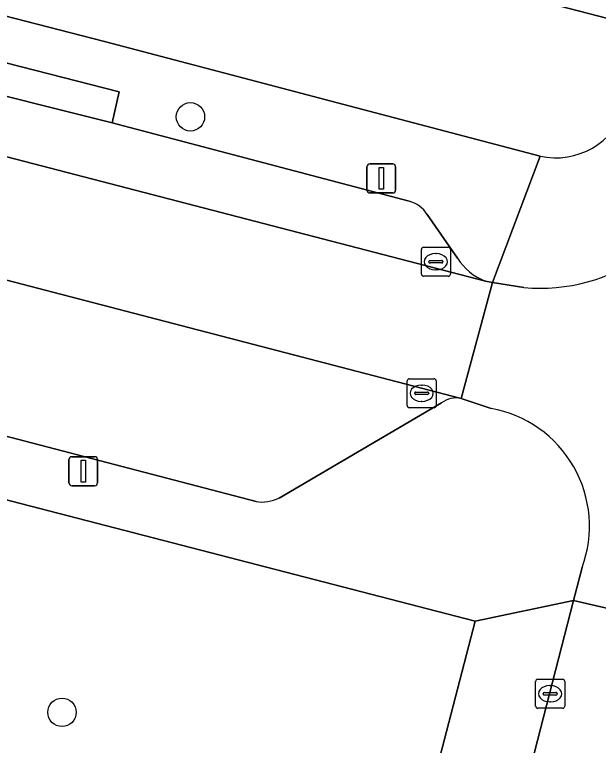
# Model space of a CAD drawing. Extents: x 163683 to 164494, y 382709 to 383872.
# Drawn here: x 164160.65 to 164180.78, y 383122.29 to 383147.46 of the extents above; entities that cross this region are included whole.
import ezdxf

# ---------------------------------------------------------------- set-up
doc = ezdxf.new("R2010")
doc.units = 0
for name, color, linetype in [('IMGEO_Boom', 7, 'Continuous'), ('IMGEO_Erf', 7, 'Continuous'), ('IMGEO_Groenvoorziening', 7, 'Continuous'), ('IMGEO_Kolk', 7, 'Continuous'), ('IMGEO_Lichtmast', 7, 'Continuous'), ('IMGEO_Pand', 7, 'Continuous'), ('IMGEO_Parkeervlak_open', 7, 'Continuous'), ('IMGEO_Rijbaan_lokaal_open', 7, 'Continuous'), ('IMGEO_Voetpad_open', 7, 'Continuous')]:
    doc.layers.add(name, color=color, linetype=linetype)

msp = doc.modelspace()

# ---------------------------------------------------------------- linework, layer by layer
at = {"layer": 'IMGEO_Boom'}
for centre in [(164166.716, 383143.942), (164162.286, 383123.427)]:
    msp.add_circle(centre, 0.489, dxfattribs=at)
at = {"layer": 'IMGEO_Erf'}
for points in [[(164181.718, 383144.288), (164182.395, 383147.001), (164175.872, 383148.696), (164176.511, 383151.151), (164171.876, 383152.355), (164172.911, 383156.337), (164174.58, 383155.903), (164175.305, 383158.691), (164174.256, 383158.963), (164174.916, 383161.499), (164174.956, 383161.653), (164175.727, 383164.619), (164176.798, 383164.341), (164177.507, 383167.068), (164178.03, 383169.079), (164177.044, 383169.336), (164177.995, 383172.992)], [(164160.268, 383147.434), (164163.748, 383146.536), (164178.77, 383142.588)]]:
    msp.add_lwpolyline(points, dxfattribs=at)
msp.add_arc((164179.316, 383145.046), 2.518, 257.4677, 342.4732, dxfattribs=at)
at = {"layer": 'IMGEO_Groenvoorziening'}
msp.add_lwpolyline([(164176.537, 383126.569), (164154.315, 383132.306), (164153.975, 383138.872), (164152.776, 383139.237), (164150.9, 383131.848), (164147.04, 383116.646), (164145.764, 383116.973), (164145.551, 383116.143), (164148.108, 383115.477), (164150.025, 383115.042), (164150.47, 383114.883), (164148.895, 383108.547), (164170.385, 383102.927)], close=True, dxfattribs=at)
at = {"layer": 'IMGEO_Kolk'}
for p, q in [((164174.753, 383139.449), (164175.605, 383139.449)), ((164174.678, 383138.523), (164174.678, 383139.375)), ((164175.166, 383139.229), (164175.191, 383139.229)), ((164175.679, 383139.375), (164175.679, 383138.523)), ((164174.937, 383138.943), (164174.937, 383138.955)), ((164174.98, 383138.992), (164175.378, 383138.992)), ((164175.421, 383138.955), (164175.421, 383138.943)), ((164175.375, 383138.906), (164174.977, 383138.906)), ((164175.189, 383138.669), (164175.164, 383138.669)), ((164175.605, 383138.449), (164174.753, 383138.449)), ((164174.263, 383134.918), (164175.115, 383134.918)), ((164174.188, 383133.992), (164174.188, 383134.844)), ((164174.676, 383134.698), (164174.701, 383134.698)), ((164175.189, 383134.844), (164175.189, 383133.992)), ((164174.447, 383134.412), (164174.447, 383134.424)), ((164174.49, 383134.461), (164174.888, 383134.461)), ((164174.931, 383134.424), (164174.931, 383134.412)), ((164174.885, 383134.375), (164174.487, 383134.375)), ((164174.699, 383134.138), (164174.674, 383134.138)), ((164175.115, 383133.918), (164174.263, 383133.918)), ((164178.694, 383124.566), (164179.546, 383124.566)), ((164178.619, 383123.64), (164178.619, 383124.492)), ((164179.107, 383124.346), (164179.132, 383124.346)), ((164179.62, 383124.492), (164179.62, 383123.64)), ((164178.878, 383124.06), (164178.878, 383124.072)), ((164178.921, 383124.109), (164179.319, 383124.109)), ((164179.362, 383124.072), (164179.362, 383124.06)), ((164179.316, 383124.023), (164178.918, 383124.023)), ((164179.546, 383123.566), (164178.694, 383123.566)), ((164179.13, 383123.786), (164179.105, 383123.786))]:
    msp.add_line(p, q, dxfattribs=at)
for points in [[(164174.753, 383139.449), (164175.605, 383139.449)], [(164174.678, 383138.523), (164174.678, 383139.375)], [(164175.679, 383139.375), (164175.679, 383138.523)], [(164175.605, 383138.449), (164174.753, 383138.449)], [(164174.263, 383134.918), (164175.115, 383134.918)], [(164174.188, 383133.992), (164174.188, 383134.844)], [(164175.189, 383134.844), (164175.189, 383133.992)], [(164175.115, 383133.918), (164174.263, 383133.918)], [(164178.694, 383124.566), (164179.546, 383124.566)], [(164178.619, 383123.64), (164178.619, 383124.492)], [(164179.62, 383124.492), (164179.62, 383123.64)], [(164179.546, 383123.566), (164178.694, 383123.566)]]:
    msp.add_lwpolyline(points, dxfattribs=at)
for centre, radius, start, end in [((164174.755, 383139.373), 0.0765, 91.552, 178.448), ((164174.755, 383139.373), 0.0765, 91.552, 178.448), ((164175.603, 383139.373), 0.0765, 1.552, 88.448), ((164175.603, 383139.373), 0.0765, 1.552, 88.448), ((164174.977, 383138.952), 0.0403, 85.8775, 175.7526), ((164174.974, 383138.942), 0.0366, 178.938, 274.7102), ((164175.378, 383138.949), 0.043, 264.8664, 352.4533), ((164175.382, 383138.954), 0.0386, 1.7309, 96.639), ((164174.755, 383138.525), 0.0765, 181.552, 268.448), ((164174.755, 383138.525), 0.0765, 181.552, 268.448), ((164175.603, 383138.525), 0.0765, 271.552, 358.448), ((164175.603, 383138.525), 0.0765, 271.552, 358.448), ((164174.265, 383134.842), 0.0765, 91.552, 178.448), ((164174.265, 383134.842), 0.0765, 91.552, 178.448), ((164175.113, 383134.842), 0.0765, 1.552, 88.448), ((164175.113, 383134.842), 0.0765, 1.552, 88.448), ((164174.487, 383134.421), 0.0403, 85.8775, 175.7526), ((164174.484, 383134.411), 0.0366, 178.938, 274.7102), ((164174.888, 383134.418), 0.043, 264.8664, 352.4533), ((164174.892, 383134.423), 0.0386, 1.7309, 96.639), ((164174.265, 383133.994), 0.0765, 181.552, 268.448), ((164174.265, 383133.994), 0.0765, 181.552, 268.448), ((164175.113, 383133.994), 0.0765, 271.552, 358.448), ((164175.113, 383133.994), 0.0765, 271.552, 358.448), ((164178.696, 383124.49), 0.0765, 91.552, 178.448), ((164178.696, 383124.49), 0.0765, 91.552, 178.448), ((164179.544, 383124.49), 0.0765, 1.552, 88.448), ((164179.544, 383124.49), 0.0765, 1.552, 88.448), ((164178.918, 383124.069), 0.0403, 85.8775, 175.7526), ((164178.915, 383124.059), 0.0366, 178.938, 274.7102), ((164179.319, 383124.066), 0.043, 264.8664, 352.4533), ((164179.323, 383124.071), 0.0386, 1.7309, 96.639), ((164178.696, 383123.642), 0.0765, 181.552, 268.448), ((164178.696, 383123.642), 0.0765, 181.552, 268.448), ((164179.544, 383123.642), 0.0765, 271.552, 358.448), ((164179.544, 383123.642), 0.0765, 271.552, 358.448)]:
    msp.add_arc(centre, radius, start, end, dxfattribs=at)
for centre, major_axis, ratio, start_param, end_param in [((164175.165, 383138.949), (-0.387, 0.002), 0.722429, 4.712389, 7.853982), ((164175.19, 383138.949), (-0.39, 0.002), 0.717154, 1.570796, 4.712389), ((164174.675, 383134.418), (-0.387, 0.002), 0.722429, 4.712389, 7.853982), ((164174.7, 383134.418), (-0.39, 0.002), 0.717154, 1.570796, 4.712389), ((164179.106, 383124.066), (-0.387, 0.002), 0.722429, 4.712389, 7.853982), ((164179.131, 383124.066), (-0.39, 0.002), 0.717154, 1.570796, 4.712389)]:
    msp.add_ellipse(centre, major_axis=major_axis, ratio=ratio, start_param=start_param, end_param=end_param, dxfattribs=at)
at = {"layer": 'IMGEO_Lichtmast'}
for p, q in [((164172.801, 383141.419), (164172.801, 383142.219)), ((164172.801, 383142.219), (164172.801, 383141.419)), ((164172.901, 383142.319), (164173.691, 383142.319)), ((164173.691, 383142.319), (164172.901, 383142.319)), ((164173.791, 383142.219), (164173.791, 383141.419)), ((164173.791, 383141.419), (164173.791, 383142.219)), ((164173.691, 383141.319), (164172.901, 383141.319)), ((164172.901, 383141.319), (164173.691, 383141.319)), ((164162.521, 383131.333), (164162.521, 383132.133)), ((164162.521, 383132.133), (164162.521, 383131.333)), ((164162.621, 383132.233), (164163.411, 383132.233)), ((164163.411, 383132.233), (164162.621, 383132.233)), ((164163.511, 383132.133), (164163.511, 383131.333)), ((164163.511, 383131.333), (164163.511, 383132.133)), ((164163.411, 383131.233), (164162.621, 383131.233)), ((164162.621, 383131.233), (164163.411, 383131.233))]:
    msp.add_line(p, q, dxfattribs=at)
for points in [[(164173.221, 383142.194), (164173.371, 383142.194), (164173.371, 383141.444), (164173.221, 383141.444), (164173.221, 383142.194)], [(164162.941, 383132.108), (164163.091, 383132.108), (164163.091, 383131.358), (164162.941, 383131.358), (164162.941, 383132.108)]]:
    msp.add_lwpolyline(points, dxfattribs=at)
for centre, start, end in [((164172.901, 383142.219), 90, 180), ((164172.901, 383142.219), 90, 180), ((164173.691, 383142.219), 0, 90), ((164173.691, 383142.219), 360, 90), ((164172.901, 383141.419), 180, 270), ((164172.901, 383141.419), 180, 270), ((164173.691, 383141.419), 270, 0), ((164173.691, 383141.419), 270, 0), ((164162.621, 383132.133), 90, 180), ((164162.621, 383132.133), 90, 180), ((164163.411, 383132.133), 0, 90), ((164163.411, 383132.133), 360, 90), ((164162.621, 383131.333), 180, 270), ((164162.621, 383131.333), 180, 270), ((164163.411, 383131.333), 270, 0), ((164163.411, 383131.333), 270, 0)]:
    msp.add_arc(centre, 0.1, start, end, dxfattribs=at)
at = {"layer": 'IMGEO_Pand'}
msp.add_lwpolyline([(164184.067, 383153.438), (164174.58, 383155.903), (164172.911, 383156.337), (164171.876, 383152.355), (164176.511, 383151.151), (164175.872, 383148.696), (164182.395, 383147.001)], close=True, dxfattribs=at)
at = {"layer": 'IMGEO_Parkeervlak_open'}
for points in [[(164174.26, 383141.034), (164164.014, 383143.739), (164158.179, 383145.198), (164118.793, 383155.404), (164107.839, 383158.274), (164097.462, 383160.961), (164079.713, 383165.583), (164070.239, 383167.953), (164061.314, 383170.172), (164056.554, 383171.505), (164053.618, 383172.103), (164052.199, 383172.252)], [(164055.386, 383169.723), (164107.356, 383156.336), (164176.893, 383138.284)], [(164175.924, 383139.072), (164174.881, 383140.58)], [(164176.052, 383134.239), (164158.955, 383138.686)], [(164156.384, 383133.974), (164168.976, 383130.685)], [(164169.773, 383130.81), (164175.376, 383134.085)]]:
    msp.add_lwpolyline(points, dxfattribs=at)
for centre, radius, start, end in [((164173.965, 383139.978), 1.096, 33.2877, 74.3728), ((164177.549, 383140.081), 1.913, 211.8285, 249.9348), ((164175.879, 383133.438), 0.82, 77.8179, 127.8493), ((164169.173, 383132.03), 1.359, 261.6477, 296.1794)]:
    msp.add_arc(centre, radius, start, end, dxfattribs=at)
at = {"layer": 'IMGEO_Rijbaan_lokaal_open'}
for points in [[(164051.953, 383166.18), (164055.133, 383165.53), (164056.663, 383165.132), (164070.595, 383161.529), (164076.984, 383159.809), (164094.778, 383155.262), (164095.995, 383154.966), (164119.374, 383148.903), (164136.378, 383144.539), (164140.46, 383143.471), (164158.955, 383138.686), (164176.052, 383134.239), (164177.133, 383138.238), (164176.893, 383138.284), (164107.356, 383156.336), (164055.386, 383169.723)], [(164180.219, 383128.415), (164179.925, 383127.281), (164184.638, 383126.187), (164188.616, 383141.38)], [(164178.213, 383138.063), (164177.133, 383138.238), (164176.052, 383134.239), (164177.085, 383133.894)], [(164184.638, 383126.187), (164179.925, 383127.281), (164173.185, 383101.113)]]:
    msp.add_lwpolyline(points, dxfattribs=at)
for centre, radius, start, end in [((164178.777, 383144.224), 6.187, 264.7716, 345.5193), ((164176.358, 383129.842), 4.117, 339.7177, 79.8216)]:
    msp.add_arc(centre, radius, start, end, dxfattribs=at)
at = {"layer": 'IMGEO_Voetpad_open'}
for points in [[(164052.199, 383172.252), (164053.618, 383172.103), (164056.554, 383171.505), (164061.314, 383170.172), (164061.645, 383171.365), (164070.479, 383169.093), (164070.239, 383167.953), (164079.713, 383165.583), (164097.462, 383160.961), (164107.839, 383158.274), (164108.137, 383159.36), (164119.093, 383156.434), (164118.793, 383155.404), (164158.179, 383145.198), (164158.404, 383146.3), (164164.26, 383144.799), (164164.014, 383143.739), (164174.26, 383141.034)], [(164176.893, 383138.284), (164177.133, 383138.238), (164178.77, 383142.588), (164163.748, 383146.536), (164160.268, 383147.434), (164160.047, 383147.491), (164158.327, 383147.934), (164118.294, 383158.243)], [(164134.658, 383120.919), (164136.228, 383127.03), (164137.829, 383133.264), (164137.427, 383133.367), (164138.165, 383136.237), (164138.574, 383136.131), (164140.215, 383142.52), (164151.577, 383139.602), (164152.776, 383139.237), (164153.975, 383138.872), (164154.315, 383132.306), (164176.537, 383126.569), (164179.925, 383127.281), (164180.219, 383128.415)], [(164178.77, 383142.588), (164177.133, 383138.238), (164178.213, 383138.063)], [(164174.881, 383140.58), (164175.924, 383139.072)], [(164177.085, 383133.894), (164176.052, 383134.239)], [(164168.976, 383130.685), (164156.384, 383133.974)], [(164175.376, 383134.085), (164169.773, 383130.81)], [(164179.925, 383127.281), (164176.537, 383126.569), (164170.385, 383102.927), (164169.377, 383099.053), (164168.382, 383095.258), (164167.61, 383092.316), (164171.615, 383091.268), (164173.426, 383090.794), (164178.183, 383089.55), (164179.441, 383091.761)], [(164173.185, 383101.113), (164179.925, 383127.281)]]:
    msp.add_lwpolyline(points, dxfattribs=at)
msp.add_lwpolyline([(164164.014, 383143.739), (164164.26, 383144.799), (164158.404, 383146.3), (164158.179, 383145.198)], close=True, dxfattribs=at)
for centre, radius, start, end in [((164179.316, 383145.046), 2.518, 257.4677, 342.4732), ((164178.777, 383144.224), 6.187, 264.7716, 345.5193), ((164173.965, 383139.978), 1.096, 33.2877, 74.3728), ((164177.549, 383140.081), 1.913, 211.8285, 249.9348), ((164175.879, 383133.438), 0.82, 77.8179, 127.8493), ((164176.358, 383129.842), 4.117, 339.7177, 79.8216), ((164169.173, 383132.03), 1.359, 261.6477, 296.1794)]:
    msp.add_arc(centre, radius, start, end, dxfattribs=at)

doc.saveas('drawing.dxf')
